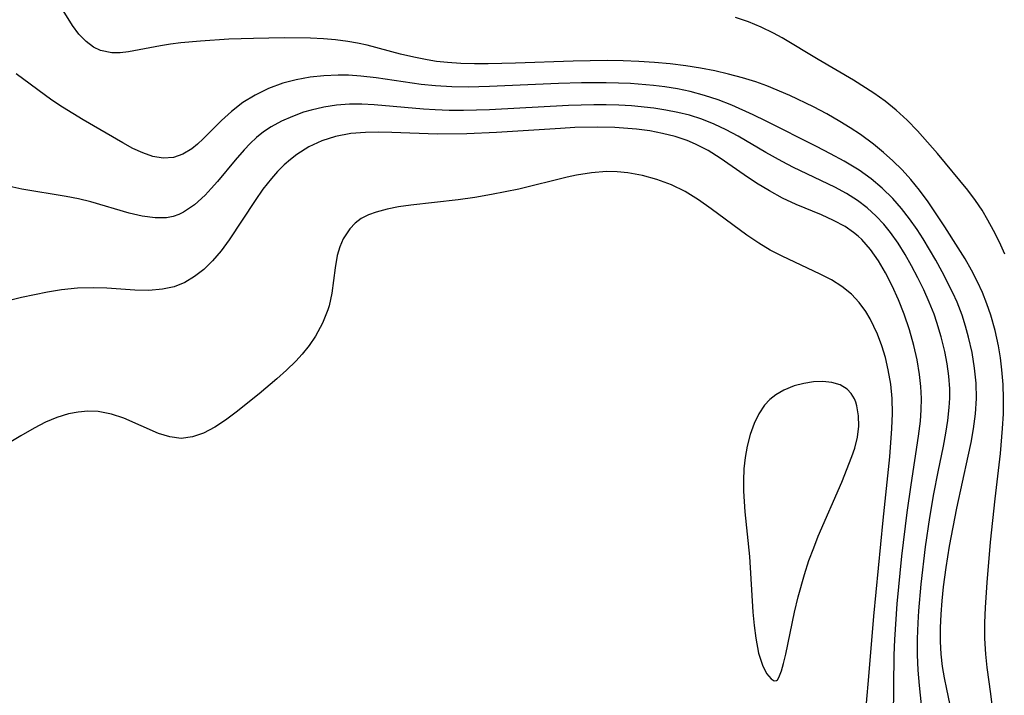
# Model space of a CAD drawing. Header units: metres. Extents: x 1073367 to 1082519, y 1569854 to 1574957.
# Tile 710 of 1056: x 1081390 to 1081505, y 1570389 to 1570468. Entities that reach past the tile are written whole.
import ezdxf

# ---------------------------------------------------------------- set-up
doc = ezdxf.new("R2010")
doc.units = ezdxf.units.M
doc.layers.add('CGG_CurvaNivelLidar_v1', color=253, linetype='Continuous', lineweight=30)

msp = doc.modelspace()

# ---------------------------------------------------------------- linework, layer by layer
at = {"layer": 'CGG_CurvaNivelLidar_v1'}
for p, q in [((1081395.9811, 1570467.3598, 76.5), (1081394.4745, 1570469.7604, 76.5)), ((1081475.2329, 1570467.7768, 76), (1081473.7088, 1570468.301, 76)), ((1081476.7185, 1570467.1644, 76), (1081475.2329, 1570467.7768, 76)), ((1081396.7286, 1570466.3505, 76.5), (1081395.9811, 1570467.3598, 76.5)), ((1081478.1619, 1570466.4717, 76), (1081476.7185, 1570467.1644, 76)), ((1081397.5557, 1570465.4774, 76.5), (1081396.7286, 1570466.3505, 76.5)), ((1081398.4473, 1570464.819, 76.5), (1081397.5557, 1570465.4774, 76.5)), ((1081410.9604, 1570465.5278, 76.5), (1081408.659, 1570465.3059, 76.5)), ((1081414.3015, 1570465.7376, 76.5), (1081410.9604, 1570465.5278, 76.5)), ((1081417.1873, 1570465.8473, 76.5), (1081414.3015, 1570465.7376, 76.5)), ((1081420.8029, 1570465.9096, 76.5), (1081417.1873, 1570465.8473, 76.5)), ((1081423.8615, 1570465.8759, 76.5), (1081420.8029, 1570465.9096, 76.5)), ((1081425.3804, 1570465.8002, 76.5), (1081423.8615, 1570465.8759, 76.5)), ((1081426.8142, 1570465.6737, 76.5), (1081425.3804, 1570465.8002, 76.5)), ((1081428.2359, 1570465.485, 76.5), (1081426.8142, 1570465.6737, 76.5)), ((1081429.3839, 1570465.2805, 76.5), (1081428.2359, 1570465.485, 76.5)), ((1081479.1711, 1570465.927, 76), (1081478.1619, 1570466.4717, 76)), ((1081483.3693, 1570463.3863, 76), (1081479.1711, 1570465.927, 76)), ((1081399.2728, 1570464.4291, 76.5), (1081398.4473, 1570464.819, 76.5)), ((1081400.6017, 1570464.1435, 76.5), (1081399.2728, 1570464.4291, 76.5)), ((1081402.5494, 1570464.2515, 76.5), (1081401.5573, 1570464.1404, 76.5)), ((1081406.2856, 1570464.9716, 76.5), (1081402.5494, 1570464.2515, 76.5)), ((1081407.4558, 1570465.1543, 76.5), (1081406.2856, 1570464.9716, 76.5)), ((1081408.659, 1570465.3059, 76.5), (1081407.4558, 1570465.1543, 76.5)), ((1081430.5213, 1570465.0339, 76.5), (1081429.3839, 1570465.2805, 76.5)), ((1081434.4417, 1570464.0008, 76.5), (1081430.5213, 1570465.0339, 76.5)), ((1081401.5573, 1570464.1404, 76.5), (1081400.6017, 1570464.1435, 76.5)), ((1081435.9831, 1570463.6282, 76.5), (1081434.4417, 1570464.0008, 76.5)), ((1081437.5394, 1570463.3181, 76.5), (1081435.9831, 1570463.6282, 76.5)), ((1081438.654, 1570463.1479, 76.5), (1081437.5394, 1570463.3181, 76.5)), ((1081439.9131, 1570463.0112, 76.5), (1081438.654, 1570463.1479, 76.5)), ((1081454.6682, 1570463.1891, 76.5), (1081447.8986, 1570462.947, 76.5)), ((1081458.6571, 1570463.2376, 76.5), (1081454.6682, 1570463.1891, 76.5)), ((1081460.5115, 1570463.2042, 76.5), (1081458.6571, 1570463.2376, 76.5)), ((1081462.3632, 1570463.1309, 76.5), (1081460.5115, 1570463.2042, 76.5)), ((1081464.2105, 1570463.0156, 76.5), (1081462.3632, 1570463.1309, 76.5)), ((1081487.5424, 1570460.9452, 76), (1081483.3693, 1570463.3863, 76)), ((1081441.493, 1570462.9089, 76.5), (1081439.9131, 1570463.0112, 76.5)), ((1081443.0836, 1570462.8653, 76.5), (1081441.493, 1570462.9089, 76.5)), ((1081444.6825, 1570462.8653, 76.5), (1081443.0836, 1570462.8653, 76.5)), ((1081447.8986, 1570462.947, 76.5), (1081444.6825, 1570462.8653, 76.5)), ((1081466.051, 1570462.8527, 76.5), (1081464.2105, 1570463.0156, 76.5)), ((1081467.8817, 1570462.6322, 76.5), (1081466.051, 1570462.8527, 76.5)), ((1081469.606, 1570462.3583, 76.5), (1081467.8817, 1570462.6322, 76.5)), ((1081471.252, 1570462.0399, 76.5), (1081469.606, 1570462.3583, 76.5)), ((1081472.8845, 1570461.6684, 76.5), (1081471.252, 1570462.0399, 76.5)), ((1081393.5629, 1570458.6135, 77), (1081389.3757, 1570461.682, 77)), ((1081422.2081, 1570460.9916, 77), (1081420.6386, 1570460.5818, 77)), ((1081423.8177, 1570461.2821, 77), (1081422.2081, 1570460.9916, 77)), ((1081425.4544, 1570461.4639, 77), (1081423.8177, 1570461.2821, 77)), ((1081427.1077, 1570461.5407, 77), (1081425.4544, 1570461.4639, 77)), ((1081428.3302, 1570461.5275, 77), (1081427.1077, 1570461.5407, 77)), ((1081429.7636, 1570461.4321, 77), (1081428.3302, 1570461.5275, 77)), ((1081431.5524, 1570461.2213, 77), (1081429.7636, 1570461.4321, 77)), ((1081436.8297, 1570460.4541, 77), (1081431.5524, 1570461.2213, 77)), ((1081474.4993, 1570461.2371, 76.5), (1081472.8845, 1570461.6684, 76.5)), ((1081476.0908, 1570460.735, 76.5), (1081474.4993, 1570461.2371, 76.5)), ((1081477.3701, 1570460.2663, 76.5), (1081476.0908, 1570460.735, 76.5)), ((1081489.9046, 1570459.4371, 76), (1081487.5424, 1570460.9452, 76)), ((1081418.9549, 1570459.9674, 77), (1081417.401, 1570459.2089, 77)), ((1081420.6386, 1570460.5818, 77), (1081418.9549, 1570459.9674, 77)), ((1081438.5223, 1570460.2832, 77), (1081436.8297, 1570460.4541, 77)), ((1081440.4287, 1570460.1773, 77), (1081438.5223, 1570460.2832, 77)), ((1081442.3444, 1570460.1468, 77), (1081440.4287, 1570460.1773, 77)), ((1081444.8545, 1570460.1865, 77), (1081442.3444, 1570460.1468, 77)), ((1081452.9387, 1570460.5406, 77), (1081444.8545, 1570460.1865, 77)), ((1081455.6305, 1570460.6256, 77), (1081452.9387, 1570460.5406, 77)), ((1081458.5355, 1570460.6452, 77), (1081455.6305, 1570460.6256, 77)), ((1081459.9675, 1570460.6106, 77), (1081458.5355, 1570460.6452, 77)), ((1081461.3958, 1570460.5432, 77), (1081459.9675, 1570460.6106, 77)), ((1081464.0677, 1570460.3221, 77), (1081461.3958, 1570460.5432, 77)), ((1081465.3934, 1570460.1581, 77), (1081464.0677, 1570460.3221, 77)), ((1081466.9009, 1570459.9171, 77), (1081465.3934, 1570460.1581, 77)), ((1081468.3923, 1570459.6084, 77), (1081466.9009, 1570459.9171, 77)), ((1081470.0473, 1570459.1684, 77), (1081468.3923, 1570459.6084, 77)), ((1081480.0547, 1570459.1428, 76.5), (1081477.3701, 1570460.2663, 76.5)), ((1081394.7958, 1570457.7955, 77), (1081393.5629, 1570458.6135, 77)), ((1081417.401, 1570459.2089, 77), (1081415.9436, 1570458.3108, 77)), ((1081471.6764, 1570458.6373, 77), (1081470.0473, 1570459.1684, 77)), ((1081473.2781, 1570458.0225, 77), (1081471.6764, 1570458.6373, 77)), ((1081482.8499, 1570457.8117, 76.5), (1081480.0547, 1570459.1428, 76.5)), ((1081491.2527, 1570458.4764, 76), (1081489.9046, 1570459.4371, 76)), ((1081492.5386, 1570457.4433, 76), (1081491.2527, 1570458.4764, 76)), ((1081397.2125, 1570456.311, 77), (1081394.7958, 1570457.7955, 77)), ((1081414.5999, 1570457.2893, 77), (1081413.4381, 1570456.2235, 77)), ((1081415.9436, 1570458.3108, 77), (1081414.5999, 1570457.2893, 77)), ((1081423.9503, 1570457.4418, 77.5), (1081423.0643, 1570457.1806, 77.5)), ((1081425.4162, 1570457.7786, 77.5), (1081423.9503, 1570457.4418, 77.5)), ((1081426.911, 1570458.0081, 77.5), (1081425.4162, 1570457.7786, 77.5)), ((1081428.4267, 1570458.1259, 77.5), (1081426.911, 1570458.0081, 77.5)), ((1081429.8737, 1570458.1331, 77.5), (1081428.4267, 1570458.1259, 77.5)), ((1081431.3317, 1570458.0642, 77.5), (1081429.8737, 1570458.1331, 77.5)), ((1081437.1157, 1570457.5504, 77.5), (1081431.3317, 1570458.0642, 77.5)), ((1081438.4907, 1570457.4589, 77.5), (1081437.1157, 1570457.5504, 77.5)), ((1081440.1449, 1570457.401, 77.5), (1081438.4907, 1570457.4589, 77.5)), ((1081441.8051, 1570457.3931, 77.5), (1081440.1449, 1570457.401, 77.5)), ((1081444.8746, 1570457.4726, 77.5), (1081441.8051, 1570457.3931, 77.5)), ((1081454.1174, 1570457.9631, 77.5), (1081444.8746, 1570457.4726, 77.5)), ((1081457.07, 1570458.0482, 77.5), (1081454.1174, 1570457.9631, 77.5)), ((1081458.5419, 1570458.0467, 77.5), (1081457.07, 1570458.0482, 77.5)), ((1081460.0228, 1570458.005, 77.5), (1081458.5419, 1570458.0467, 77.5)), ((1081461.4973, 1570457.9213, 77.5), (1081460.0228, 1570458.005, 77.5)), ((1081464.1012, 1570457.6605, 77.5), (1081461.4973, 1570457.9213, 77.5)), ((1081465.5162, 1570457.4475, 77.5), (1081464.1012, 1570457.6605, 77.5)), ((1081466.9137, 1570457.1751, 77.5), (1081465.5162, 1570457.4475, 77.5)), ((1081475.7745, 1570456.8976, 77), (1081473.2781, 1570458.0225, 77)), ((1081484.4041, 1570456.9879, 76.5), (1081482.8499, 1570457.8117, 76.5)), ((1081493.8094, 1570456.2636, 76), (1081492.5386, 1570457.4433, 76)), ((1081401.8672, 1570453.5914, 77), (1081397.2125, 1570456.311, 77)), ((1081413.4381, 1570456.2235, 77), (1081411.3011, 1570454.0693, 77)), ((1081420.4769, 1570456.1399, 77.5), (1081419.268, 1570455.4712, 77.5)), ((1081421.7465, 1570456.7071, 77.5), (1081420.4769, 1570456.1399, 77.5)), ((1081423.0643, 1570457.1806, 77.5), (1081421.7465, 1570456.7071, 77.5)), ((1081468.2889, 1570456.8316, 77.5), (1081466.9137, 1570457.1751, 77.5)), ((1081469.7551, 1570456.3645, 77.5), (1081468.2889, 1570456.8316, 77.5)), ((1081471.1852, 1570455.8019, 77.5), (1081469.7551, 1570456.3645, 77.5)), ((1081477.2945, 1570456.1516, 77), (1081475.7745, 1570456.8976, 77)), ((1081483.2013, 1570453.1706, 77), (1081477.2945, 1570456.1516, 77)), ((1081485.927, 1570456.1151, 76.5), (1081484.4041, 1570456.9879, 76.5)), ((1081495.0171, 1570455.0124, 76), (1081493.8094, 1570456.2636, 76)), ((1081419.268, 1570455.4712, 77.5), (1081418.3803, 1570454.8759, 77.5)), ((1081453.1615, 1570455.295, 78), (1081445.6594, 1570454.8107, 78)), ((1081454.8416, 1570455.3798, 78), (1081453.1615, 1570455.295, 78)), ((1081457.5251, 1570455.4419, 78), (1081454.8416, 1570455.3798, 78)), ((1081459.5405, 1570455.3972, 78), (1081457.5251, 1570455.4419, 78)), ((1081462.1027, 1570455.1976, 78), (1081459.5405, 1570455.3972, 78)), ((1081463.6397, 1570454.9907, 78), (1081462.1027, 1570455.1976, 78)), ((1081465.1501, 1570454.7095, 78), (1081463.6397, 1570454.9907, 78)), ((1081472.6159, 1570455.1306, 77.5), (1081471.1852, 1570455.8019, 77.5)), ((1081474.0134, 1570454.3878, 77.5), (1081472.6159, 1570455.1306, 77.5)), ((1081487.1457, 1570455.3626, 76.5), (1081485.927, 1570456.1151, 76.5)), ((1081488.3332, 1570454.5702, 76.5), (1081487.1457, 1570455.3626, 76.5)), ((1081497.3702, 1570452.3695, 76), (1081495.0171, 1570455.0124, 76)), ((1081411.3011, 1570454.0693, 77), (1081410.636, 1570453.4567, 77)), ((1081417.5434, 1570454.2134, 77.5), (1081416.7971, 1570453.524, 77.5)), ((1081418.3803, 1570454.8759, 77.5), (1081417.5434, 1570454.2134, 77.5)), ((1081425.2045, 1570453.8169, 78), (1081423.6899, 1570453.1225, 78)), ((1081426.7977, 1570454.3327, 78), (1081425.2045, 1570453.8169, 78)), ((1081428.5889, 1570454.6825, 78), (1081426.7977, 1570454.3327, 78)), ((1081430.3327, 1570454.827, 78), (1081428.5889, 1570454.6825, 78)), ((1081431.8547, 1570454.8516, 78), (1081430.3327, 1570454.827, 78)), ((1081433.3981, 1570454.8192, 78), (1081431.8547, 1570454.8516, 78)), ((1081438.7224, 1570454.6185, 78), (1081433.3981, 1570454.8192, 78)), ((1081442.1822, 1570454.6522, 78), (1081438.7224, 1570454.6185, 78)), ((1081445.6594, 1570454.8107, 78), (1081442.1822, 1570454.6522, 78)), ((1081466.6259, 1570454.3406, 78), (1081465.1501, 1570454.7095, 78)), ((1081468.0304, 1570453.8756, 78), (1081466.6259, 1570454.3406, 78)), ((1081469.0184, 1570453.462, 78), (1081468.0304, 1570453.8756, 78)), ((1081477.2443, 1570452.4841, 77.5), (1081474.0134, 1570454.3878, 77.5)), ((1081489.8711, 1570453.4264, 76.5), (1081488.3332, 1570454.5702, 76.5)), ((1081403.0494, 1570452.95, 77), (1081401.8672, 1570453.5914, 77)), ((1081404.2193, 1570452.4101, 77), (1081403.0494, 1570452.95, 77)), ((1081409.9595, 1570452.9094, 77), (1081408.9069, 1570452.2544, 77)), ((1081410.636, 1570453.4567, 77), (1081409.9595, 1570452.9094, 77)), ((1081416.0899, 1570452.789, 77.5), (1081415.0218, 1570451.5628, 77.5)), ((1081416.7971, 1570453.524, 77.5), (1081416.0899, 1570452.789, 77.5)), ((1081423.6899, 1570453.1225, 78), (1081422.2744, 1570452.2472, 78)), ((1081470.4803, 1570452.7018, 78), (1081469.0184, 1570453.462, 78)), ((1081471.9124, 1570451.8, 78), (1081470.4803, 1570452.7018, 78)), ((1081484.8288, 1570452.326, 77), (1081483.2013, 1570453.1706, 77)), ((1081491.0325, 1570452.4716, 76.5), (1081489.8711, 1570453.4264, 76.5)), ((1081405.3732, 1570452.0122, 77), (1081404.2193, 1570452.4101, 77)), ((1081406.6097, 1570451.7942, 77), (1081405.3732, 1570452.0122, 77)), ((1081407.8012, 1570451.8638, 77), (1081406.6097, 1570451.7942, 77)), ((1081408.9069, 1570452.2544, 77), (1081407.8012, 1570451.8638, 77)), ((1081415.0218, 1570451.5628, 77.5), (1081412.9664, 1570449.0689, 77.5)), ((1081421.5167, 1570451.6619, 78), (1081420.7947, 1570451.023, 78)), ((1081422.2744, 1570452.2472, 78), (1081421.5167, 1570451.6619, 78)), ((1081474.7115, 1570449.8424, 78), (1081471.9124, 1570451.8, 78)), ((1081479.1744, 1570451.3983, 77.5), (1081477.2443, 1570452.4841, 77.5)), ((1081486.4257, 1570451.4506, 77), (1081484.8288, 1570452.326, 77)), ((1081492.1534, 1570451.4714, 76.5), (1081491.0325, 1570452.4716, 76.5)), ((1081500.9444, 1570448.044, 76), (1081497.3702, 1570452.3695, 76)), ((1081420.7947, 1570451.023, 78), (1081420.0186, 1570450.2486, 78)), ((1081480.5011, 1570450.7194, 77.5), (1081479.1744, 1570451.3983, 77.5)), ((1081485.3345, 1570448.3844, 77.5), (1081480.5011, 1570450.7194, 77.5)), ((1081488.1802, 1570450.3808, 77), (1081486.4257, 1570451.4506, 77)), ((1081489.5777, 1570449.3756, 77), (1081488.1802, 1570450.3808, 77)), ((1081493.2262, 1570450.4223, 76.5), (1081492.1534, 1570451.4714, 76.5)), ((1081494.2404, 1570449.3183, 76.5), (1081493.2262, 1570450.4223, 76.5)), ((1081419.2841, 1570449.4221, 78), (1081418.3002, 1570448.1539, 78)), ((1081420.0186, 1570450.2486, 78), (1081419.2841, 1570449.4221, 78)), ((1081453.9456, 1570449.5667, 78.5), (1081448.2796, 1570448.1868, 78.5)), ((1081455.0565, 1570449.8053, 78.5), (1081453.9456, 1570449.5667, 78.5)), ((1081456.8127, 1570450.0996, 78.5), (1081455.0565, 1570449.8053, 78.5)), ((1081458.5608, 1570450.241, 78.5), (1081456.8127, 1570450.0996, 78.5)), ((1081459.8132, 1570450.2188, 78.5), (1081458.5608, 1570450.241, 78.5)), ((1081461.0576, 1570450.0972, 78.5), (1081459.8132, 1570450.2188, 78.5)), ((1081462.7901, 1570449.7776, 78.5), (1081461.0576, 1570450.0972, 78.5)), ((1081464.4881, 1570449.3079, 78.5), (1081462.7901, 1570449.7776, 78.5)), ((1081466.1751, 1570448.6847, 78.5), (1081464.4881, 1570449.3079, 78.5)), ((1081476.1728, 1570448.8709, 78), (1081474.7115, 1570449.8424, 78)), ((1081490.8951, 1570448.2705, 77), (1081489.5777, 1570449.3756, 77)), ((1081495.2808, 1570448.0356, 76.5), (1081494.2404, 1570449.3183, 76.5)), ((1081390.0501, 1570448.1863, 77.5), (1081388.6082, 1570448.4796, 77.5)), ((1081395.2273, 1570447.3078, 77.5), (1081390.0501, 1570448.1863, 77.5)), ((1081412.2453, 1570448.2462, 77.5), (1081411.5106, 1570447.4694, 77.5)), ((1081412.9664, 1570449.0689, 77.5), (1081412.2453, 1570448.2462, 77.5)), ((1081418.3002, 1570448.1539, 78), (1081417.3756, 1570446.821, 78)), ((1081448.2796, 1570448.1868, 78.5), (1081445.0922, 1570447.5292, 78.5)), ((1081467.7879, 1570447.9036, 78.5), (1081466.1751, 1570448.6847, 78.5)), ((1081477.6725, 1570447.9588, 78), (1081476.1728, 1570448.8709, 78)), ((1081486.6878, 1570447.6541, 77.5), (1081485.3345, 1570448.3844, 77.5)), ((1081492.1254, 1570447.0685, 77), (1081490.8951, 1570448.2705, 77)), ((1081501.8353, 1570446.8465, 76), (1081500.9444, 1570448.044, 76)), ((1081396.6837, 1570447.0223, 77.5), (1081395.2273, 1570447.3078, 77.5)), ((1081398.11, 1570446.6879, 77.5), (1081396.6837, 1570447.0223, 77.5)), ((1081411.5106, 1570447.4694, 77.5), (1081410.2752, 1570446.3407, 77.5)), ((1081441.2002, 1570446.9322, 78.5), (1081435.6434, 1570446.2978, 78.5)), ((1081443.1425, 1570447.2066, 78.5), (1081441.2002, 1570446.9322, 78.5)), ((1081445.0922, 1570447.5292, 78.5), (1081443.1425, 1570447.2066, 78.5)), ((1081469.3406, 1570446.9367, 78.5), (1081467.7879, 1570447.9036, 78.5)), ((1081470.8476, 1570445.8662, 78.5), (1081469.3406, 1570446.9367, 78.5)), ((1081479.2108, 1570447.1267, 78), (1081477.6725, 1570447.9588, 78)), ((1081480.7968, 1570446.3836, 78), (1081479.2108, 1570447.1267, 78)), ((1081487.9809, 1570446.8454, 77.5), (1081486.6878, 1570447.6541, 77.5)), ((1081493.1453, 1570445.9127, 77), (1081492.1254, 1570447.0685, 77)), ((1081496.2605, 1570446.698, 76.5), (1081495.2808, 1570448.0356, 76.5)), ((1081402.6127, 1570445.3725, 77.5), (1081398.11, 1570446.6879, 77.5)), ((1081410.2752, 1570446.3407, 77.5), (1081408.9758, 1570445.4548, 77.5)), ((1081417.3756, 1570446.821, 78), (1081414.3405, 1570442.2236, 78)), ((1081432.8407, 1570445.8169, 78.5), (1081431.5686, 1570445.4806, 78.5)), ((1081434.2067, 1570446.086, 78.5), (1081432.8407, 1570445.8169, 78.5)), ((1081435.6434, 1570446.2978, 78.5), (1081434.2067, 1570446.086, 78.5)), ((1081475.0374, 1570442.7805, 78.5), (1081470.8476, 1570445.8662, 78.5)), ((1081483.755, 1570445.1486, 78), (1081480.7968, 1570446.3836, 78)), ((1081489.1248, 1570445.9833, 77.5), (1081487.9809, 1570446.8454, 77.5)), ((1081490.1873, 1570445.0223, 77.5), (1081489.1248, 1570445.9833, 77.5)), ((1081494.0978, 1570444.6927, 77), (1081493.1453, 1570445.9127, 77)), ((1081498.2379, 1570443.753, 76.5), (1081496.2605, 1570446.698, 76.5)), ((1081502.5898, 1570445.7061, 76), (1081501.8353, 1570446.8465, 76)), ((1081404.1572, 1570445.006, 77.5), (1081402.6127, 1570445.3725, 77.5)), ((1081405.6475, 1570444.7966, 77.5), (1081404.1572, 1570445.006, 77.5)), ((1081407.0012, 1570444.8144, 77.5), (1081405.6475, 1570444.7966, 77.5)), ((1081407.7702, 1570444.9605, 77.5), (1081407.0012, 1570444.8144, 77.5)), ((1081408.4484, 1570445.1973, 77.5), (1081407.7702, 1570444.9605, 77.5)), ((1081408.9758, 1570445.4548, 77.5), (1081408.4484, 1570445.1973, 77.5)), ((1081429.8255, 1570444.7343, 78.5), (1081429.0998, 1570444.1907, 78.5)), ((1081430.6538, 1570445.1546, 78.5), (1081429.8255, 1570444.7343, 78.5)), ((1081431.5686, 1570445.4806, 78.5), (1081430.6538, 1570445.1546, 78.5)), ((1081485.1848, 1570444.5057, 78), (1081483.755, 1570445.1486, 78)), ((1081491.0639, 1570444.0828, 77.5), (1081490.1873, 1570445.0223, 77.5)), ((1081494.9918, 1570443.4208, 77), (1081494.0978, 1570444.6927, 77)), ((1081503.2922, 1570444.5282, 76), (1081502.5898, 1570445.7061, 76)), ((1081428.4683, 1570443.5319, 78.5), (1081427.696, 1570442.3498, 78.5)), ((1081429.0998, 1570444.1907, 78.5), (1081428.4683, 1570443.5319, 78.5)), ((1081486.5403, 1570443.776, 78), (1081485.1848, 1570444.5057, 78)), ((1081487.5412, 1570443.0965, 78), (1081486.5403, 1570443.776, 78)), ((1081491.8762, 1570443.0774, 77.5), (1081491.0639, 1570444.0828, 77.5)), ((1081495.6956, 1570442.3318, 77), (1081494.9918, 1570443.4208, 77)), ((1081499.807, 1570441.2976, 76.5), (1081498.2379, 1570443.753, 76.5)), ((1081503.952, 1570443.3224, 76), (1081503.2922, 1570444.5282, 76)), ((1081427.696, 1570442.3498, 78.5), (1081427.3025, 1570441.4003, 78.5)), ((1081476.4294, 1570441.8261, 78.5), (1081475.0374, 1570442.7805, 78.5)), ((1081488.0613, 1570442.6703, 78), (1081487.5412, 1570443.0965, 78)), ((1081488.5024, 1570442.2592, 78), (1081488.0613, 1570442.6703, 78)), ((1081492.7553, 1570441.8299, 77.5), (1081491.8762, 1570443.0774, 77.5)), ((1081497.1668, 1570439.8519, 77), (1081495.6956, 1570442.3318, 77)), ((1081504.6474, 1570441.943, 76), (1081503.952, 1570443.3224, 76)), ((1081414.3405, 1570442.2236, 78), (1081413.4008, 1570440.9363, 78)), ((1081427.3025, 1570441.4003, 78.5), (1081427.0172, 1570440.376, 78.5)), ((1081477.7702, 1570441.0289, 78.5), (1081476.4294, 1570441.8261, 78.5)), ((1081489.5229, 1570441.1073, 78), (1081488.5024, 1570442.2592, 78)), ((1081493.5721, 1570440.5244, 77.5), (1081492.7553, 1570441.8299, 77.5)), ((1081500.6068, 1570439.9924, 76.5), (1081499.807, 1570441.2976, 76.5)), ((1081505.2796, 1570440.5347, 76), (1081504.6474, 1570441.943, 76)), ((1081413.4008, 1570440.9363, 78), (1081412.3976, 1570439.7473, 78)), ((1081427.0172, 1570440.376, 78.5), (1081426.7643, 1570438.9593, 78.5)), ((1081479.1546, 1570440.3062, 78.5), (1081477.7702, 1570441.0289, 78.5)), ((1081483.6266, 1570438.221, 78.5), (1081479.1546, 1570440.3062, 78.5)), ((1081490.4543, 1570439.7825, 78), (1081489.5229, 1570441.1073, 78)), ((1081494.3413, 1570439.1761, 77.5), (1081493.5721, 1570440.5244, 77.5)), ((1081501.3681, 1570438.6694, 76.5), (1081500.6068, 1570439.9924, 76.5)), ((1081412.3976, 1570439.7473, 78), (1081411.383, 1570438.7634, 78)), ((1081426.7643, 1570438.9593, 78.5), (1081426.3601, 1570435.9917, 78.5)), ((1081491.291, 1570438.3549, 78), (1081490.4543, 1570439.7825, 78)), ((1081495.0805, 1570437.7789, 77.5), (1081494.3413, 1570439.1761, 77.5)), ((1081497.931, 1570438.4648, 77), (1081497.1668, 1570439.8519, 77)), ((1081410.292, 1570437.9174, 78), (1081409.1296, 1570437.2308, 78)), ((1081411.383, 1570438.7634, 78), (1081410.292, 1570437.9174, 78)), ((1081484.938, 1570437.529, 78.5), (1081483.6266, 1570438.221, 78.5)), ((1081492.057, 1570436.8528, 78), (1081491.291, 1570438.3549, 78)), ((1081495.776, 1570436.3539, 77.5), (1081495.0805, 1570437.7789, 77.5)), ((1081499.1786, 1570435.9962, 77), (1081497.931, 1570438.4648, 77)), ((1081502.0714, 1570437.3195, 76.5), (1081501.3681, 1570438.6694, 76.5)), ((1081396.5543, 1570436.5456, 78), (1081394.6918, 1570436.3513, 78)), ((1081398.3992, 1570436.6077, 78), (1081396.5543, 1570436.5456, 78)), ((1081400.0102, 1570436.5427, 78), (1081398.3992, 1570436.6077, 78)), ((1081403.2784, 1570436.3246, 78), (1081400.0102, 1570436.5427, 78)), ((1081407.897, 1570436.7329, 78), (1081406.5094, 1570436.4308, 78)), ((1081409.1296, 1570437.2308, 78), (1081407.897, 1570436.7329, 78)), ((1081486.1662, 1570436.7561, 78.5), (1081484.938, 1570437.529, 78.5)), ((1081487.2761, 1570435.8627, 78.5), (1081486.1662, 1570436.7561, 78.5)), ((1081492.8034, 1570435.2096, 78), (1081492.057, 1570436.8528, 78)), ((1081502.6556, 1570436.0378, 76.5), (1081502.0714, 1570437.3195, 76.5)), ((1081390.0034, 1570435.4735, 78), (1081383.7239, 1570433.9161, 78)), ((1081393.0388, 1570436.0925, 78), (1081390.0034, 1570435.4735, 78)), ((1081394.6918, 1570436.3513, 78), (1081393.0388, 1570436.0925, 78)), ((1081404.9205, 1570436.3061, 78), (1081403.2784, 1570436.3246, 78)), ((1081406.5094, 1570436.4308, 78), (1081404.9205, 1570436.3061, 78)), ((1081426.3601, 1570435.9917, 78.5), (1081426.0427, 1570434.5016, 78.5)), ((1081488.1755, 1570434.8966, 78.5), (1081487.2761, 1570435.8627, 78.5)), ((1081496.4036, 1570434.9376, 77.5), (1081495.776, 1570436.3539, 77.5)), ((1081499.6611, 1570434.9165, 77), (1081499.1786, 1570435.9962, 77)), ((1081503.1739, 1570434.7284, 76.5), (1081502.6556, 1570436.0378, 76.5)), ((1081426.0427, 1570434.5016, 78.5), (1081425.9001, 1570434.0152, 78.5)), ((1081488.9598, 1570433.8158, 78.5), (1081488.1755, 1570434.8966, 78.5)), ((1081493.4775, 1570433.5173, 78), (1081492.8034, 1570435.2096, 78)), ((1081496.971, 1570433.497, 77.5), (1081496.4036, 1570434.9376, 77.5)), ((1081500.2526, 1570433.3866, 77), (1081499.6611, 1570434.9165, 77)), ((1081503.6267, 1570433.3944, 76.5), (1081503.1739, 1570434.7284, 76.5)), ((1081425.9001, 1570434.0152, 78.5), (1081425.2767, 1570432.4453, 78.5)), ((1081489.4702, 1570432.9654, 78.5), (1081488.9598, 1570433.8158, 78.5)), ((1081494.0914, 1570431.694, 78), (1081493.4775, 1570433.5173, 78)), ((1081497.3121, 1570432.5189, 77.5), (1081496.971, 1570433.497, 77.5)), ((1081500.6655, 1570432.1146, 77), (1081500.2526, 1570433.3866, 77)), ((1081504.1225, 1570431.6048, 76.5), (1081503.6267, 1570433.3944, 76.5)), ((1081425.2767, 1570432.4453, 78.5), (1081424.4502, 1570430.9371, 78.5)), ((1081489.9254, 1570432.08, 78.5), (1081489.4702, 1570432.9654, 78.5)), ((1081490.3338, 1570431.1587, 78.5), (1081489.9254, 1570432.08, 78.5)), ((1081497.8176, 1570430.8431, 77.5), (1081497.3121, 1570432.5189, 77.5)), ((1081501.021, 1570430.826, 77), (1081500.6655, 1570432.1146, 77)), ((1081424.4502, 1570430.9371, 78.5), (1081423.7182, 1570429.8547, 78.5)), ((1081490.837, 1570429.8093, 78.5), (1081490.3338, 1570431.1587, 78.5)), ((1081494.6089, 1570429.8361, 78), (1081494.0914, 1570431.694, 78)), ((1081498.2308, 1570429.1479, 77.5), (1081497.8176, 1570430.8431, 77.5)), ((1081501.4253, 1570429.0167, 77), (1081501.021, 1570430.826, 77)), ((1081504.5128, 1570429.7861, 76.5), (1081504.1225, 1570431.6048, 76.5)), ((1081423.7182, 1570429.8547, 78.5), (1081422.897, 1570428.8222, 78.5)), ((1081491.2602, 1570428.4137, 78.5), (1081490.837, 1570429.8093, 78.5)), ((1081494.988, 1570428.1483, 78), (1081494.6089, 1570429.8361, 78)), ((1081504.7437, 1570428.3835, 76.5), (1081504.5128, 1570429.7861, 76.5)), ((1081422.897, 1570428.8222, 78.5), (1081422.1348, 1570427.9901, 78.5)), ((1081498.5039, 1570427.6946, 77.5), (1081498.2308, 1570429.1479, 77.5)), ((1081501.7201, 1570427.1896, 77), (1081501.4253, 1570429.0167, 77)), ((1081422.1348, 1570427.9901, 78.5), (1081421.0565, 1570426.9354, 78.5)), ((1081491.6043, 1570426.9823, 78.5), (1081491.2602, 1570428.4137, 78.5)), ((1081495.2756, 1570426.4471, 78), (1081494.988, 1570428.1483, 78)), ((1081498.6972, 1570426.2341, 77.5), (1081498.5039, 1570427.6946, 77.5)), ((1081504.9212, 1570426.9716, 76.5), (1081504.7437, 1570428.3835, 76.5)), ((1081421.0565, 1570426.9354, 78.5), (1081419.9249, 1570425.9184, 78.5)), ((1081491.895, 1570425.3168, 78.5), (1081491.6043, 1570426.9823, 78.5)), ((1081495.4306, 1570425.0463, 78), (1081495.2756, 1570426.4471, 78)), ((1081498.7998, 1570424.7691, 77.5), (1081498.6972, 1570426.2341, 77.5)), ((1081501.8876, 1570425.4055, 77), (1081501.7201, 1570427.1896, 77)), ((1081505.0655, 1570425.2773, 76.5), (1081504.9212, 1570426.9716, 76.5)), ((1081419.9249, 1570425.9184, 78.5), (1081417.8394, 1570424.1583, 78.5)), ((1081480.5876, 1570425.1031, 79), (1081479.3766, 1570424.6208, 79)), ((1081481.7045, 1570425.3979, 79), (1081480.5876, 1570425.1031, 79)), ((1081482.8301, 1570425.5733, 79), (1081481.7045, 1570425.3979, 79)), ((1081483.9321, 1570425.6169, 79), (1081482.8301, 1570425.5733, 79)), ((1081484.9767, 1570425.5075, 79), (1081483.9321, 1570425.6169, 79)), ((1081485.9442, 1570425.2108, 79), (1081484.9767, 1570425.5075, 79)), ((1081486.7645, 1570424.7091, 79), (1081485.9442, 1570425.2108, 79)), ((1081492.0635, 1570423.6236, 78.5), (1081491.895, 1570425.3168, 78.5)), ((1081495.4985, 1570423.6407, 78), (1081495.4306, 1570425.0463, 78)), ((1081501.9251, 1570423.615, 77), (1081501.8876, 1570425.4055, 77)), ((1081505.1286, 1570423.5765, 76.5), (1081505.0655, 1570425.2773, 76.5)), ((1081417.8394, 1570424.1583, 78.5), (1081415.1431, 1570422.0071, 78.5)), ((1081478.435, 1570424.0634, 79), (1081477.7288, 1570423.4934, 79)), ((1081479.3766, 1570424.6208, 79), (1081478.435, 1570424.0634, 79)), ((1081487.2521, 1570424.1932, 79), (1081486.7645, 1570424.7091, 79)), ((1081487.6305, 1570423.5728, 79), (1081487.2521, 1570424.1932, 79)), ((1081498.8082, 1570423.6567, 77.5), (1081498.7998, 1570424.7691, 77.5)), ((1081477.1074, 1570422.8287, 79), (1081476.4339, 1570421.8186, 79)), ((1081477.7288, 1570423.4934, 79), (1081477.1074, 1570422.8287, 79)), ((1081487.7988, 1570423.1773, 79), (1081487.6305, 1570423.5728, 79)), ((1081487.9336, 1570422.7503, 79), (1081487.7988, 1570423.1773, 79)), ((1081488.1273, 1570421.6031, 79), (1081487.9336, 1570422.7503, 79)), ((1081492.0998, 1570421.88, 78.5), (1081492.0635, 1570423.6236, 78.5)), ((1081495.473, 1570422.3022, 78), (1081495.4985, 1570423.6407, 78)), ((1081498.7534, 1570422.5557, 77.5), (1081498.8082, 1570423.6567, 77.5)), ((1081501.8233, 1570421.842, 77), (1081501.9251, 1570423.615, 77)), ((1081505.103, 1570421.8341, 76.5), (1081505.1286, 1570423.5765, 76.5)), ((1081395.4958, 1570421.8167, 78.5), (1081394.1408, 1570421.3931, 78.5)), ((1081396.64, 1570422.0402, 78.5), (1081395.4958, 1570421.8167, 78.5)), ((1081397.7851, 1570422.1335, 78.5), (1081396.64, 1570422.0402, 78.5)), ((1081398.9617, 1570422.0823, 78.5), (1081397.7851, 1570422.1335, 78.5)), ((1081400.5427, 1570421.7797, 78.5), (1081398.9617, 1570422.0823, 78.5)), ((1081401.9751, 1570421.3033, 78.5), (1081400.5427, 1570421.7797, 78.5)), ((1081415.1431, 1570422.0071, 78.5), (1081413.8955, 1570421.0753, 78.5)), ((1081476.4339, 1570421.8186, 79), (1081475.8873, 1570420.6854, 79)), ((1081488.142, 1570420.3692, 79), (1081488.1273, 1570421.6031, 79)), ((1081492.0372, 1570420.1184, 78.5), (1081492.0998, 1570421.88, 78.5)), ((1081495.373, 1570420.9611, 78), (1081495.473, 1570422.3022, 78)), ((1081498.5895, 1570421.055, 77.5), (1081498.7534, 1570422.5557, 77.5)), ((1081501.6015, 1570420.0714, 77), (1081501.8233, 1570421.842, 77)), ((1081505.0085, 1570420.0885, 76.5), (1081505.103, 1570421.8341, 76.5)), ((1081392.7989, 1570420.831, 78.5), (1081391.4692, 1570420.1622, 78.5)), ((1081394.1408, 1570421.3931, 78.5), (1081392.7989, 1570420.831, 78.5)), ((1081406.065, 1570419.5375, 78.5), (1081401.9751, 1570421.3033, 78.5)), ((1081413.8955, 1570421.0753, 78.5), (1081412.6448, 1570420.252, 78.5)), ((1081475.8873, 1570420.6854, 79), (1081475.4103, 1570419.3922, 79)), ((1081487.9938, 1570419.0899, 79), (1081488.142, 1570420.3692, 79)), ((1081495.158, 1570419.1915, 78), (1081495.373, 1570420.9611, 78)), ((1081498.35, 1570419.5544, 77.5), (1081498.5895, 1570421.055, 77.5)), ((1081389.8991, 1570419.2664, 78.5), (1081385.6018, 1570416.6881, 78.5)), ((1081391.4692, 1570420.1622, 78.5), (1081389.8991, 1570419.2664, 78.5)), ((1081407.3887, 1570419.1171, 78.5), (1081406.065, 1570419.5375, 78.5)), ((1081411.3394, 1570419.5707, 78.5), (1081410.0238, 1570419.1144, 78.5)), ((1081412.6448, 1570420.252, 78.5), (1081411.3394, 1570419.5707, 78.5)), ((1081475.4103, 1570419.3922, 79), (1081475.0424, 1570418.0196, 79)), ((1081491.775, 1570416.7853, 78.5), (1081492.0372, 1570420.1184, 78.5)), ((1081494.2712, 1570413.505, 78), (1081495.158, 1570419.1915, 78)), ((1081498.0627, 1570418.0515, 77.5), (1081498.35, 1570419.5544, 77.5)), ((1081501.3178, 1570418.4766, 77), (1081501.6015, 1570420.0714, 77)), ((1081504.7532, 1570417.1962, 76.5), (1081505.0085, 1570420.0885, 76.5)), ((1081408.7047, 1570418.9482, 78.5), (1081407.3887, 1570419.1171, 78.5)), ((1081410.0238, 1570419.1144, 78.5), (1081408.7047, 1570418.9482, 78.5)), ((1081487.6871, 1570417.8015, 79), (1081487.9938, 1570419.0899, 79)), ((1081497.4368, 1570415.0313, 77.5), (1081498.0627, 1570418.0515, 77.5)), ((1081500.983, 1570416.8832, 77), (1081501.3178, 1570418.4766, 77)), ((1081475.0424, 1570418.0196, 79), (1081474.8164, 1570416.7142, 79)), ((1081487.3428, 1570416.806, 79), (1081487.6871, 1570417.8015, 79)), ((1081499.6421, 1570410.7758, 77), (1081500.983, 1570416.8832, 77)), ((1081504.1165, 1570411.8771, 76.5), (1081504.7532, 1570417.1962, 76.5)), ((1081474.8164, 1570416.7142, 79), (1081474.6839, 1570415.3689, 79)), ((1081486.1431, 1570413.8245, 79), (1081487.3428, 1570416.806, 79)), ((1081490.9885, 1570409.3569, 78.5), (1081491.775, 1570416.7853, 78.5)), ((1081474.6839, 1570415.3689, 79), (1081474.632, 1570413.9955, 79)), ((1081496.9407, 1570412.4424, 77.5), (1081497.4368, 1570415.0313, 77.5)), ((1081474.632, 1570413.9955, 79), (1081474.6451, 1570412.778, 79)), ((1081483.4009, 1570407.4954, 79), (1081486.1431, 1570413.8245, 79)), ((1081493.8167, 1570410.27, 78), (1081494.2712, 1570413.505, 78)), ((1081474.6451, 1570412.778, 79), (1081474.7975, 1570410.3186, 79)), ((1081496.4794, 1570409.6906, 77.5), (1081496.9407, 1570412.4424, 77.5)), ((1081503.5903, 1570406.7817, 76.5), (1081504.1165, 1570411.8771, 76.5)), ((1081474.7975, 1570410.3186, 79), (1081475.3191, 1570405.0974, 79)), ((1081493.2036, 1570405.1388, 78), (1081493.8167, 1570410.27, 78)), ((1081498.7852, 1570406.3316, 77), (1081499.6421, 1570410.7758, 77)), ((1081489.909, 1570398.1207, 78.5), (1081490.9885, 1570409.3569, 78.5)), ((1081495.9774, 1570406.2266, 77.5), (1081496.4794, 1570409.6906, 77.5)), ((1081482.8568, 1570406.136, 79), (1081483.4009, 1570407.4954, 79)), ((1081503.1992, 1570402.0697, 76.5), (1081503.5903, 1570406.7817, 76.5)), ((1081482.3018, 1570404.6146, 79), (1081482.8568, 1570406.136, 79)), ((1081495.4596, 1570401.8412, 77.5), (1081495.9774, 1570406.2266, 77.5)), ((1081498.3901, 1570403.818, 77), (1081498.7852, 1570406.3316, 77)), ((1081475.3191, 1570405.0974, 79), (1081475.7354, 1570398.592, 79)), ((1081481.7633, 1570402.9754, 79), (1081482.3018, 1570404.6146, 79)), ((1081492.6437, 1570399.5513, 78), (1081493.2036, 1570405.1388, 78)), ((1081498.0945, 1570401.5248, 77), (1081498.3901, 1570403.818, 77)), ((1081481.0396, 1570400.3858, 79), (1081481.7633, 1570402.9754, 79)), ((1081503.0159, 1570399.1307, 76.5), (1081503.1992, 1570402.0697, 76.5)), ((1081495.179, 1570398.7317, 77.5), (1081495.4596, 1570401.8412, 77.5)), ((1081497.93, 1570399.922, 77), (1081498.0945, 1570401.5248, 77)), ((1081480.6206, 1570398.5652, 79), (1081481.0396, 1570400.3858, 79)), ((1081497.8088, 1570398.3231, 77), (1081497.93, 1570399.922, 77)), ((1081475.7354, 1570398.592, 79), (1081475.8778, 1570397.0134, 79)), ((1081479.6016, 1570393.6627, 79), (1081480.6206, 1570398.5652, 79)), ((1081492.3541, 1570395.362, 78), (1081492.6437, 1570399.5513, 78)), ((1081495.0874, 1570397.306, 77.5), (1081495.179, 1570398.7317, 77.5)), ((1081502.9374, 1570397.3286, 76.5), (1081503.0159, 1570399.1307, 76.5)), ((1081489.3377, 1570391.0246, 78.5), (1081489.909, 1570398.1207, 78.5)), ((1081495.0179, 1570395.4305, 77.5), (1081495.0874, 1570397.306, 77.5)), ((1081497.741, 1570396.7298, 77), (1081497.8088, 1570398.3231, 77)), ((1081502.9323, 1570395.4853, 76.5), (1081502.9374, 1570397.3286, 76.5)), ((1081475.8778, 1570397.0134, 79), (1081476.0636, 1570395.5213, 79)), ((1081497.74, 1570395.1441, 77), (1081497.741, 1570396.7298, 77)), ((1081476.0636, 1570395.5213, 79), (1081476.3908, 1570393.7795, 79)), ((1081492.288, 1570393.514, 78), (1081492.3541, 1570395.362, 78)), ((1081495.0221, 1570393.5617, 77.5), (1081495.0179, 1570395.4305, 77.5)), ((1081497.816, 1570393.6433, 77), (1081497.74, 1570395.1441, 77)), ((1081503.0293, 1570393.6528, 76.5), (1081502.9323, 1570395.4853, 76.5)), ((1081476.3908, 1570393.7795, 79), (1081476.8406, 1570392.3448, 79)), ((1081479.3291, 1570392.5679, 79), (1081479.6016, 1570393.6627, 79)), ((1081492.2328, 1570386.2399, 78), (1081492.288, 1570393.514, 78)), ((1081495.1082, 1570391.7612, 77.5), (1081495.0221, 1570393.5617, 77.5)), ((1081497.9723, 1570392.2012, 77), (1081497.816, 1570393.6433, 77)), ((1081503.2, 1570392.098, 76.5), (1081503.0293, 1570393.6528, 76.5)), ((1081476.8406, 1570392.3448, 79), (1081477.3406, 1570391.3804, 79)), ((1081478.7699, 1570390.9062, 79), (1081479.0668, 1570391.6792, 79)), ((1081479.0668, 1570391.6792, 79), (1081479.3291, 1570392.5679, 79)), ((1081495.2589, 1570389.9714, 77.5), (1081495.1082, 1570391.7612, 77.5)), ((1081498.187, 1570390.8587, 77), (1081497.9723, 1570392.2012, 77)), ((1081503.6398, 1570388.9916, 76.5), (1081503.2, 1570392.098, 76.5)), ((1081477.3406, 1570391.3804, 79), (1081477.8566, 1570390.7683, 79)), ((1081477.8566, 1570390.7683, 79), (1081478.2349, 1570390.5422, 79)), ((1081478.2349, 1570390.5422, 79), (1081478.5, 1570390.5807, 79)), ((1081478.5, 1570390.5807, 79), (1081478.6112, 1570390.6359, 79)), ((1081478.6112, 1570390.6359, 79), (1081478.7699, 1570390.9062, 79)), ((1081489.0452, 1570387.905, 78.5), (1081489.3377, 1570391.0246, 78.5)), ((1081498.4508, 1570389.5268, 77), (1081498.187, 1570390.8587, 77)), ((1081495.7101, 1570385.4879, 77.5), (1081495.2589, 1570389.9714, 77.5)), ((1081499.4189, 1570385.1725, 77), (1081498.4508, 1570389.5268, 77)), ((1081503.949, 1570386.4572, 76.5), (1081503.6398, 1570388.9916, 76.5))]:
    msp.add_line(p, q, dxfattribs=at)

doc.saveas('drawing.dxf')
